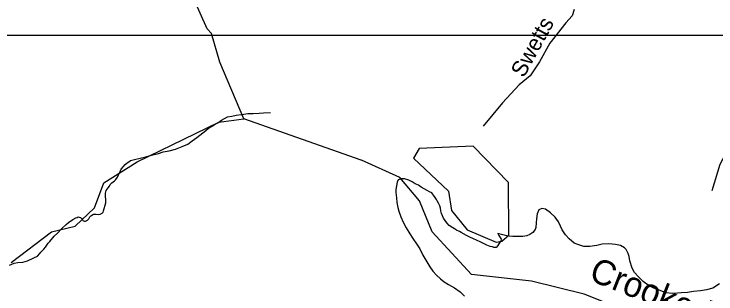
# Model space of a CAD drawing. Extents: x 2126262 to 2293712, y 749403 to 919119.
# Drawn here: x 2220046 to 2224251, y 793319 to 794994 of the extents above; entities that cross this region are included whole.
import ezdxf

# ---------------------------------------------------------------- set-up
doc = ezdxf.new("R2010")
doc.units = 0
for name, color, linetype in [('Exist Hydrographic Creek Single Shore', 7, 'Continuous'), ('Exist Hydrographic Creek Single Shore Label', 7, 'Continuous'), ('Exist Hydrographic Misc Water Feature', 7, 'Continuous'), ('Exist Hydrographic Pond Under 1500 Sq Ft', 7, 'Continuous'), ('Exist Road Non-System Type 51', 7, 'Continuous'), ('Exist Road Non-System Type 51 Label', 7, 'Continuous'), ('Map Preparation Inset Cut Line', 7, 'Continuous')]:
    doc.layers.add(name, color=color, linetype=linetype)

msp = doc.modelspace()

# ---------------------------------------------------------------- linework, layer by layer
at = {"layer": 'Exist Hydrographic Creek Single Shore'}
msp.add_line((2222124.9, 794119.7), (2221423.2, 794366.1), dxfattribs=at)
for points in [[(2221423.2, 794366.1), (2221279.3, 794706.9), (2221228.2, 794878.5), (2221203.2, 794905.3), (2221093.3, 795153.6), (2220816.3, 795402), (2220706.4, 795666.7), (2220721.4, 795859.9)], [(2220029.3, 793505.9), (2220270.2, 793691.2), (2220411.3, 793724.3), (2220527.4, 793833.4), (2220584.4, 793983.2), (2220783.3, 794110.3), (2221273.3, 794346.2), (2221423.2, 794366.1)], [(2224181.4, 792997.2), (2224039.3, 793088.7), (2223462.3, 793317.1), (2223145.2, 793395.7), (2222787.2, 793435.9), (2222551.2, 793690.1), (2222475.3, 793875.4), (2222357.2, 794015.6), (2222127.6, 794118.7)]]:
    msp.add_lwpolyline(points, dxfattribs=at)
at = {"layer": 'Exist Hydrographic Misc Water Feature'}
msp.add_line((2222127.6, 794118.7), (2222124.9, 794119.7), dxfattribs=at)
for points in [[(2220018.3, 793490.6), (2220046.2, 793502.8), (2220068.1, 793507), (2220098.1, 793509.2), (2220126.2, 793517.4), (2220163.9, 793535.6), (2220185.8, 793545.7), (2220199.8, 793559.9), (2220205.5, 793567.9), (2220223.6, 793586), (2220235.3, 793598.1), (2220251.3, 793622.2), (2220261.1, 793632.3), (2220287.1, 793664.4), (2220306.8, 793682.5), (2220332.7, 793710.7), (2220358.7, 793734.9), (2220372.4, 793747), (2220398.3, 793765.1), (2220416.1, 793775.2), (2220424.1, 793777.3), (2220430.1, 793779.4), (2220436, 793777.4), (2220444, 793775.4), (2220448.1, 793771.5), (2220452.2, 793769.5), (2220456.3, 793761.5), (2220458.4, 793757.5), (2220462.3, 793755.6), (2220468.4, 793753.6), (2220474.4, 793753.7), (2220478.5, 793755.7), (2220486.5, 793759.7), (2220494, 793767.8), (2220498.1, 793775.8), (2220500.2, 793779.8), (2220506.1, 793785.9), (2220512.1, 793789.9), (2220522.1, 793796), (2220526, 793796), (2220530.1, 793796), (2220538.1, 793796.1), (2220552.1, 793794.2), (2220562.1, 793796.2), (2220573.8, 793802.3), (2220580, 793808.3), (2220581.8, 793816.4), (2220585.9, 793830.4), (2220591.6, 793850.4), (2220595.5, 793864.5), (2220595.3, 793884.4), (2220593.3, 793902.4), (2220593.1, 793922.5), (2220597.2, 793938.4), (2220608.9, 793954.5), (2220616.9, 793964.5), (2220622.8, 793974.6), (2220632.7, 793984.7), (2220648.7, 793996.8), (2220656.6, 794004.8), (2220666.3, 794016.9), (2220674.3, 794034.9), (2220682.1, 794051), (2220688, 794065.1), (2220702, 794081.1), (2220711.8, 794093.2), (2220723.9, 794103.3), (2220734, 794109.3), (2220743.6, 794117.4), (2220767.6, 794123.6), (2220801.6, 794131.8), (2220835.7, 794140), (2220869.3, 794150.3), (2220911.3, 794160.5), (2220939.4, 794168.8), (2220975.1, 794174.9), (2221013, 794185.2), (2221053, 794201.5), (2221086.8, 794215.7), (2221112.9, 794235.9), (2221126.6, 794246), (2221140.6, 794256.1), (2221176.5, 794282.3), (2221194.3, 794296.4), (2221210.1, 794310.5), (2221244.1, 794330.8), (2221265.9, 794342.9), (2221289.8, 794359.1), (2221305.8, 794369.2), (2221325.5, 794379.3), (2221351.6, 794383.5), (2221377.6, 794389.6)], [(2221377.6, 794389.6), (2221405.7, 794393.8), (2221423.5, 794395.9), (2221447.5, 794398.1), (2221479.5, 794398.4), (2221515.4, 794400.6), (2221541.4, 794402.7), (2221581.4, 794405.1)], [(2222548, 793924), (2222534.1, 793929.9), (2222520.2, 793937.8), (2222504, 793947.6), (2222485.9, 793957.5), (2222469.9, 793969.3), (2222449.6, 793977.2), (2222431.6, 793989), (2222411.7, 793998.9), (2222385.6, 794008.6), (2222365.6, 794008.5), (2222347.5, 794002.3)], [(2222347.5, 794002.3), (2222341.6, 793988.3), (2222337.9, 793966.3), (2222334.2, 793944.2), (2222334.2, 793926.2), (2222336.4, 793894.3), (2222338.7, 793866.3), (2222344.8, 793836.4), (2222351.2, 793814.4), (2222363.3, 793780.6), (2222377.7, 793748.7), (2222395.9, 793714.8), (2222418, 793679), (2222434.4, 793651.2), (2222456.6, 793619.4), (2222476.9, 793589.5), (2222495.1, 793551.7), (2222519.5, 793509.9), (2222537.8, 793480.1), (2222555.8, 793454.3), (2222576.1, 793430.4), (2222600.3, 793408.6), (2222622.3, 793390.8), (2222648.5, 793375), (2222684.6, 793355.3), (2222718.9, 793331.6), (2222745.1, 793305.8)], [(2222943.8, 793681.3), (2222950.2, 793669.4), (2222958.2, 793657.5), (2222964.1, 793647.5), (2222966.4, 793643.5), (2222964.3, 793639.5), (2222958.4, 793631.4), (2222950.4, 793619.4), (2222944.6, 793609.4), (2222934.6, 793597.2), (2222920.6, 793597.2), (2222912.6, 793601.1), (2222898.7, 793603), (2222878.6, 793610.8), (2222858.3, 793620.6), (2222842.3, 793628.5), (2222816.3, 793640.3), (2222798.4, 793648.1), (2222776.1, 793657.9), (2222756.2, 793667.8), (2222724.2, 793685.5), (2222713.9, 793691.5), (2222695.9, 793701.3), (2222683.8, 793709.2), (2222674, 793715.1), (2222653.7, 793728.9), (2222639.7, 793744.8), (2222629.5, 793758.8), (2222619.4, 793772.7), (2222613, 793786.6), (2222607.1, 793800.5), (2222602.8, 793816.5), (2222601, 793832.4), (2222596.9, 793846.4), (2222590.7, 793858.4), (2222588.6, 793862.4), (2222580.7, 793876.3), (2222576.3, 793884.3), (2222568.3, 793896.2), (2222558.1, 793910.1), (2222552.1, 793918), (2222548, 793924)], [(2223844.2, 793370.8), (2223815.9, 793392.6), (2223789.8, 793418.3), (2223763.6, 793446.1), (2223749.4, 793472), (2223734.9, 793517.8), (2223730.8, 793541.8), (2223724.6, 793559.8), (2223712.3, 793585.7), (2223702.3, 793595.6), (2223678.3, 793609.3), (2223650.2, 793615.1), (2223610, 793618.8), (2223570.4, 793616.5), (2223538.4, 793608.2), (2223496.4, 793601.9), (2223460.3, 793603.6), (2223424.4, 793615.3), (2223402.3, 793623.1), (2223372.2, 793648.8), (2223349.8, 793672.6), (2223329.7, 793702.4), (2223319.5, 793724.4), (2223307.4, 793750.3), (2223287.1, 793778.1), (2223260.8, 793803.9), (2223230.7, 793825.6), (2223208.5, 793829.5), (2223190.7, 793821.3), (2223180.8, 793799.2), (2223175.1, 793769.2), (2223173.5, 793745.2), (2223171.6, 793717.2), (2223167.5, 793705.1), (2223153.8, 793687), (2223135.9, 793674.9), (2223118.1, 793666.8), (2223094.1, 793662.6), (2223068.1, 793662.3), (2223034, 793662.1), (2223012.1, 793663.9), (2222990.1, 793667.7), (2222974.1, 793671.6), (2222943.8, 793681.3)], [(2224271.9, 793378.3), (2224232.1, 793353.9), (2224194.2, 793343.6), (2224158.3, 793337.4), (2224116.3, 793333), (2224080.4, 793326.8), (2224042.3, 793324.5), (2224020.3, 793322.3), (2223992.4, 793322), (2223950.4, 793325.7), (2223916.4, 793339.4), (2223878.4, 793353.1), (2223844.2, 793370.8)]]:
    msp.add_lwpolyline(points, dxfattribs=at)
at = {"layer": 'Exist Hydrographic Pond Under 1500 Sq Ft'}
msp.add_lwpolyline([(2222968.3, 793635.5), (2223010.3, 793670.8), (2223007.3, 793985.7), (2222797.3, 794203.3), (2222472.3, 794190.3), (2222439.3, 794131.9), (2222649.2, 793934.1), (2222667.3, 793818.9), (2222760.4, 793702.2), (2222935.3, 793629.6), (2222968.3, 793635.5)], dxfattribs=at)
at = {"layer": 'Exist Road Non-System Type 51'}
for points in [[(2223400.9, 795020.8), (2223389.9, 794983.4), (2223352.5, 794941.6), (2223255.8, 794820.7), (2223194.3, 794708.5), (2223137.1, 794624.9), (2223071.2, 794570), (2222972.3, 794462.2), (2222855.8, 794323.7)], [(2225238.4, 794668.3), (2225150.5, 794637.3), (2225084.9, 794631.7), (2225012.3, 794638.7), (2224967.6, 794642.9), (2224864.4, 794623.3), (2224779.2, 794595.4), (2224692.7, 794578.6), (2224635.5, 794557.7), (2224571.3, 794494.8), (2224492.4, 794408.9), (2224306.8, 794153.3), (2224274.7, 794093.3), (2224225.9, 793935.4)]]:
    msp.add_lwpolyline(points, dxfattribs=at)
at = {"layer": 'Map Preparation Inset Cut Line'}
msp.add_lwpolyline([(2224442, 807770.9), (2205436.6, 807770.9), (2205436.6, 794867.7), (2224442, 794867.7)], close=True, dxfattribs=at)

# ---------------------------------------------------------------- texts
at = {"layer": 'Exist Hydrographic Creek Single Shore Label'}
msp.add_text('Crooked', height=150, rotation=338.4071, dxfattribs=at).set_placement((2223483.6, 793403.3))
at = {"layer": 'Exist Road Non-System Type 51 Label'}
msp.add_text('Swetts', height=95, rotation=61.1464, dxfattribs=at).set_placement((2223100, 794608.5))

doc.saveas('drawing.dxf')
